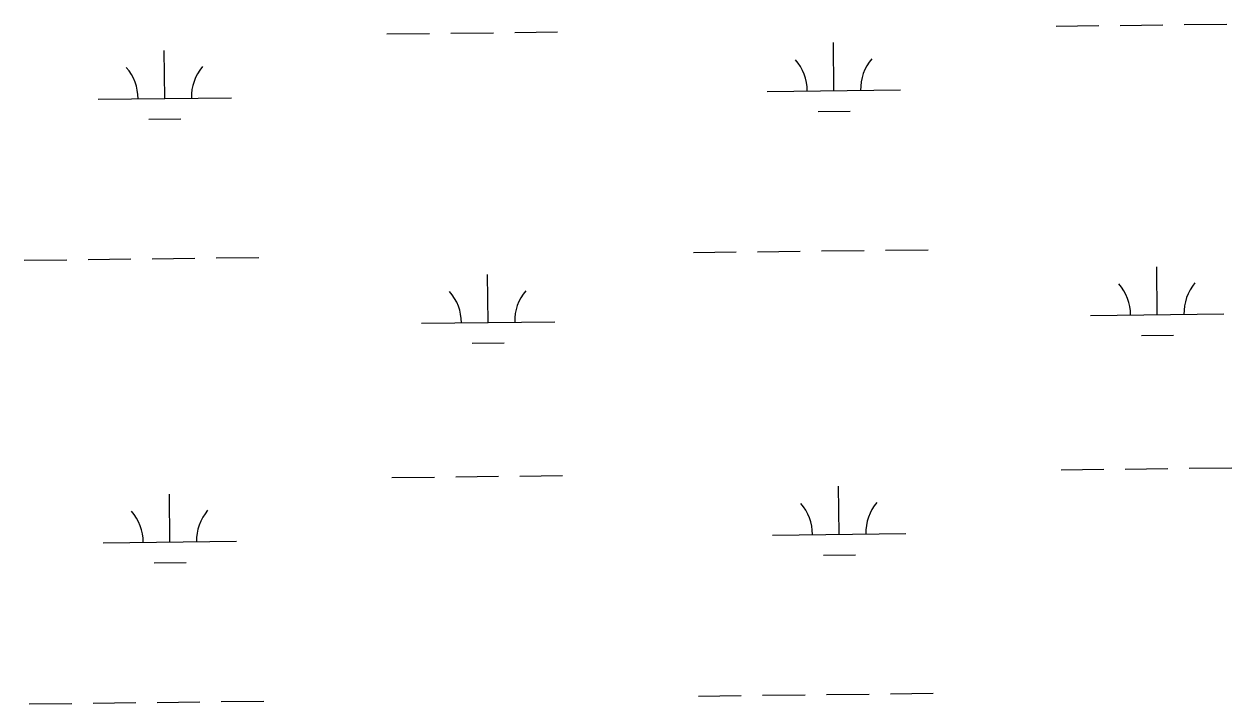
# Model space of a CAD drawing. Extents: x 3684037 to 3722149, y 433263 to 459021.
# Drawn here: x 3709645 to 3710551, y 456054 to 456564 of the extents above; entities that cross this region are included whole.
import ezdxf

# ---------------------------------------------------------------- set-up
doc = ezdxf.new("R2010")
doc.units = 0
doc.layers.add('V-WETL-SWMP', color=7, linetype='Continuous')

msp = doc.modelspace()

# ---------------------------------------------------------------- linework, layer by layer
at = {"layer": 'V-WETL-SWMP'}
for p, q in [((3709965.41, 456557.13), (3709997.4, 456557.5)), ((3710013.4, 456557.69), (3710045.4, 456558.06)), ((3710419.28, 456562.41), (3710451.28, 456562.79)), ((3710467.28, 456562.97), (3710499.28, 456563.34)), ((3710515.28, 456563.53), (3710547.28, 456563.9)), ((3709917.41, 456556.57), (3709949.41, 456556.95)), ((3710252.77, 456514.04), (3710252.35, 456550.04)), ((3709750.9, 456508.2), (3709750.48, 456544.2)), ((3710202.78, 456513.46), (3710302.77, 456514.62)), ((3709700.9, 456507.62), (3709800.89, 456508.78)), ((3710240.95, 456498.47), (3710264.95, 456498.75)), ((3709739.08, 456492.63), (3709763.08, 456492.91)), ((3710291.32, 456394.41), (3710323.32, 456394.78)), ((3709645.46, 456386.9), (3709677.46, 456387.27)), ((3709693.45, 456387.46), (3709725.45, 456387.83)), ((3709741.45, 456388.01), (3709773.45, 456388.39)), ((3709789.45, 456388.57), (3709821.45, 456388.94)), ((3710147.33, 456392.74), (3710179.33, 456393.11)), ((3710195.33, 456393.3), (3710227.33, 456393.67)), ((3710243.33, 456393.85), (3710275.32, 456394.23)), ((3710495.22, 456346.04), (3710494.8, 456382.04)), ((3709993.34, 456340.2), (3709992.92, 456376.2)), ((3709943.34, 456339.62), (3710043.34, 456340.78)), ((3710445.22, 456345.46), (3710545.21, 456346.62)), ((3709981.52, 456324.63), (3710005.52, 456324.91)), ((3710483.4, 456330.47), (3710507.39, 456330.75)), ((3709921.28, 456223.92), (3709953.28, 456224.29)), ((3709969.28, 456224.48), (3710001.28, 456224.85)), ((3710017.27, 456225.04), (3710049.27, 456225.41)), ((3710423.16, 456229.76), (3710455.15, 456230.13)), ((3710471.15, 456230.32), (3710503.15, 456230.69)), ((3710519.15, 456230.88), (3710551.15, 456231.25)), ((3710256.64, 456181.39), (3710256.22, 456217.39)), ((3709754.77, 456175.55), (3709754.35, 456211.55)), ((3710206.65, 456180.81), (3710306.64, 456181.97)), ((3709704.77, 456174.97), (3709804.77, 456176.13)), ((3709742.95, 456159.98), (3709766.95, 456160.26)), ((3710244.82, 456165.82), (3710268.82, 456166.1)), ((3710151.2, 456060.08), (3710183.2, 456060.46)), ((3710199.2, 456060.64), (3710231.2, 456061.02)), ((3710247.2, 456061.2), (3710279.19, 456061.57)), ((3710295.19, 456061.76), (3710327.19, 456062.13)), ((3709649.33, 456054.24), (3709681.33, 456054.62)), ((3709697.33, 456054.8), (3709729.32, 456055.18)), ((3709745.32, 456055.36), (3709777.32, 456055.73)), ((3709793.32, 456055.92), (3709825.32, 456056.29))]:
    msp.add_line(p, q, dxfattribs=at)
for centre, start, end in [((3709695.65, 456508.03), 359.89487, 41.43853), ((3709806.13, 456509.32), 139.89486, 181.43852), ((3710197.53, 456513.87), 359.89487, 41.43853), ((3710308.01, 456515.16), 139.89486, 181.43852), ((3710439.97, 456345.87), 359.89487, 41.43853), ((3710550.45, 456347.16), 139.89486, 181.43852), ((3709938.1, 456340.03), 359.89487, 41.43853), ((3710048.57, 456341.32), 139.89486, 181.43852), ((3710201.4, 456181.22), 359.89487, 41.43853), ((3710311.88, 456182.51), 139.89486, 181.43852), ((3709699.52, 456175.38), 359.89487, 41.43853), ((3709810, 456176.67), 139.89486, 181.43852)]:
    msp.add_arc(centre, 35.25, start, end, dxfattribs=at)

doc.saveas('drawing.dxf')
